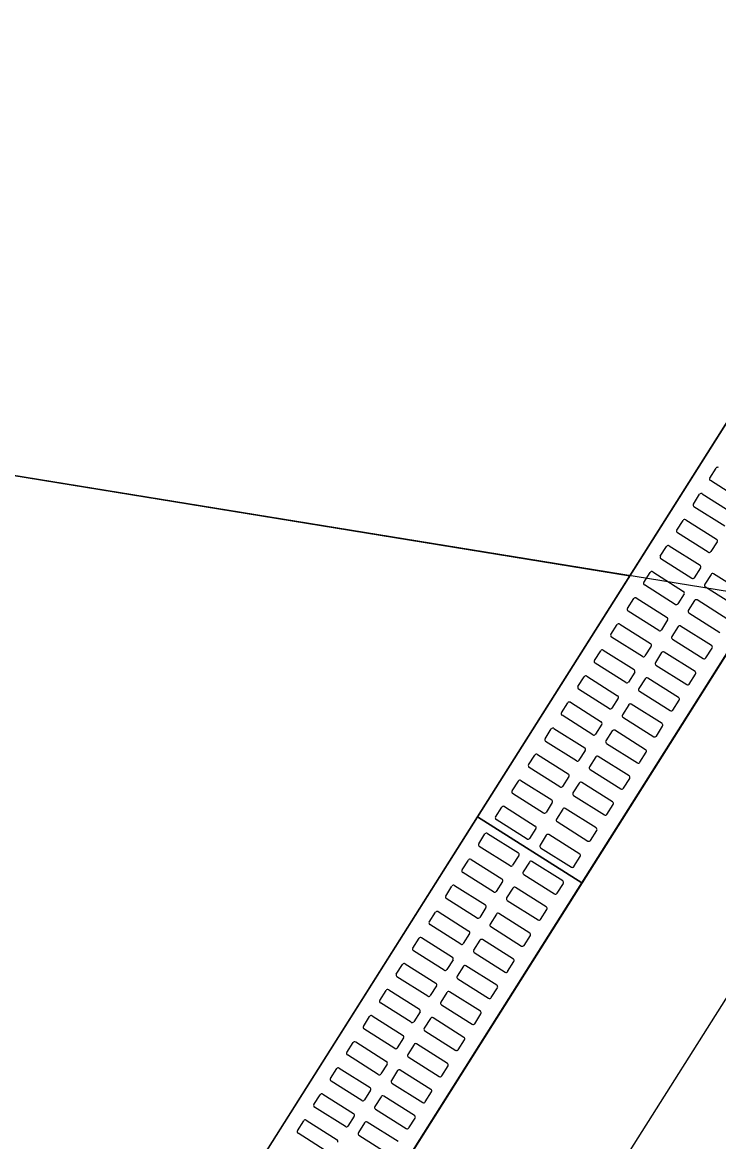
# Model space of a CAD drawing. Extents: x -746176 to -739709, y -1128407 to -1124482.
# Drawn here: x -743177.999 to -743176.873, y -1127098.259 to -1127096.446 of the extents above; entities that cross this region are included whole.
import ezdxf

# ---------------------------------------------------------------- set-up
doc = ezdxf.new("R2010")
doc.units = 0
for name, color, linetype in [('_Zabezpečovací zařízení_trasa', 7, 'Continuous'), ('ODVODNENI', 7, 'Continuous'), ('OSA_KOMUNIKACE', 7, 'Continuous'), ('SRAFA_UPRAVA', 7, 'Continuous')]:
    doc.layers.add(name, color=color, linetype=linetype)

msp = doc.modelspace()

# ---------------------------------------------------------------- linework, layer by layer
at = {"layer": '_Zabezpečovací zařízení_trasa'}
msp.add_lwpolyline([(-743018.819, -1126847.7365), (-743049.2803, -1126895.9513), (-743072.4868, -1126932.7514), (-743098.6471, -1126974.1456), (-743125.9402, -1127017.3839), (-743152.604, -1127059.6082), (-743175.0227, -1127095.1157), (-743199.1633, -1127133.3459), (-743215.971, -1127159.9412), (-743232.818, -1127186.5147), (-743247.4563, -1127209.8113), (-743254.52, -1127221.6389), (-743261.299, -1127233.6914), (-743264.1553, -1127239.1951), (-743264.862, -1127241.1083), (-743267.3367, -1127245.816), (-743268.2889, -1127247.1585), (-743271.7107, -1127253.7504), (-743281.1217, -1127274.1963), (-743291.9232, -1127301.4196), (-743296.7241, -1127315.2221), (-743301.1161, -1127329.1278), (-743306.7868, -1127349.5059)], dxfattribs=at)
at = {"layer": 'ODVODNENI'}
for p, q in [((-743177.2628, -1127097.7328), (-743176.729, -1127096.8872)), ((-743177.7966, -1127098.5784), (-743177.2628, -1127097.7328)), ((-743177.2628, -1127097.7328), (-743177.0937, -1127097.8396))]:
    msp.add_line(p, q, dxfattribs=at)
for points in [[(-743177.0937, -1127097.8396), (-743176.5599, -1127096.994), (-743176.729, -1127096.8872), (-743177.2628, -1127097.7328)], [(-743177.6275, -1127098.6852), (-743177.0937, -1127097.8396), (-743177.2628, -1127097.7328), (-743177.7966, -1127098.5784)]]:
    msp.add_lwpolyline(points, close=True, dxfattribs=at)
for points in [[(-743176.8869, -1127097.1842), (-743176.8768, -1127097.1681)], [(-743176.8361, -1127097.2198), (-743176.886, -1127097.1883)], [(-743176.9135, -1127097.2264), (-743176.9034, -1127097.2103)], [(-743176.8993, -1127097.2094), (-743176.8494, -1127097.2409)], [(-743176.8627, -1127097.262), (-743176.9126, -1127097.2305)], [(-743176.9402, -1127097.2686), (-743176.9301, -1127097.2526)], [(-743176.9259, -1127097.2516), (-743176.876, -1127097.2831)], [(-743176.8894, -1127097.3042), (-743176.9393, -1127097.2727)], [(-743176.8751, -1127097.2873), (-743176.8852, -1127097.3033)], [(-743176.9669, -1127097.3108), (-743176.9567, -1127097.2948)], [(-743176.9526, -1127097.2939), (-743176.9027, -1127097.3254)], [(-743176.916, -1127097.3465), (-743176.9659, -1127097.315)], [(-743176.9935, -1127097.353), (-743176.9834, -1127097.337)], [(-743176.9792, -1127097.3361), (-743176.9294, -1127097.3676)], [(-743176.9018, -1127097.3295), (-743176.9119, -1127097.3455)], [(-743176.8849, -1127097.3402), (-743176.895, -1127097.3562)], [(-743176.8308, -1127097.3707), (-743176.8807, -1127097.3392)], [(-743176.9427, -1127097.3887), (-743176.9926, -1127097.3572)], [(-743176.894, -1127097.3603), (-743176.8442, -1127097.3918)], [(-743177.0202, -1127097.3953), (-743177.01, -1127097.3792)], [(-743177.0059, -1127097.3783), (-743176.956, -1127097.4098)], [(-743176.9284, -1127097.3717), (-743176.9385, -1127097.3877)], [(-743176.8575, -1127097.4129), (-743176.9074, -1127097.3815)], [(-743176.9693, -1127097.4309), (-743177.0192, -1127097.3994)], [(-743176.9115, -1127097.3824), (-743176.9216, -1127097.3984)], [(-743176.9551, -1127097.4139), (-743176.9652, -1127097.43)], [(-743176.9207, -1127097.4026), (-743176.8708, -1127097.4341)], [(-743177.0468, -1127097.4375), (-743177.0367, -1127097.4215)], [(-743177.0326, -1127097.4205), (-743176.9827, -1127097.452)], [(-743176.9382, -1127097.4246), (-743176.9483, -1127097.4406)], [(-743176.8841, -1127097.4552), (-743176.934, -1127097.4237)], [(-743176.996, -1127097.4731), (-743177.0459, -1127097.4416)], [(-743176.9474, -1127097.4448), (-743176.8975, -1127097.4763)], [(-743177.0735, -1127097.4797), (-743177.0633, -1127097.4637)], [(-743177.0592, -1127097.4627), (-743177.0093, -1127097.4942)], [(-743176.9817, -1127097.4562), (-743176.9919, -1127097.4722)], [(-743176.9648, -1127097.4668), (-743176.9749, -1127097.4829)], [(-743176.9108, -1127097.4974), (-743176.9607, -1127097.4659)], [(-743176.8933, -1127097.4753), (-743176.8832, -1127097.4593)], [(-743177.0226, -1127097.5153), (-743177.0725, -1127097.4839)], [(-743176.974, -1127097.487), (-743176.9241, -1127097.5185)], [(-743177.1001, -1127097.5219), (-743177.09, -1127097.5059)], [(-743177.0859, -1127097.505), (-743177.036, -1127097.5365)], [(-743177.0084, -1127097.4984), (-743177.0185, -1127097.5144)], [(-743176.9374, -1127097.5396), (-743176.9873, -1127097.5081)], [(-743176.92, -1127097.5176), (-743176.9099, -1127097.5015)], [(-743177.0493, -1127097.5576), (-743177.0992, -1127097.5261)], [(-743176.9915, -1127097.5091), (-743177.0016, -1127097.5251)], [(-743177.035, -1127097.5406), (-743177.0452, -1127097.5566)], [(-743177.0007, -1127097.5292), (-743176.9508, -1127097.5607)], [(-743176.9466, -1127097.5598), (-743176.9365, -1127097.5437)], [(-743177.1268, -1127097.5642), (-743177.1167, -1127097.5481)], [(-743177.1125, -1127097.5472), (-743177.0626, -1127097.5787)], [(-743177.0181, -1127097.5513), (-743177.0282, -1127097.5673)], [(-743176.9641, -1127097.5818), (-743177.014, -1127097.5503)], [(-743177.076, -1127097.5998), (-743177.1258, -1127097.5683)], [(-743177.0273, -1127097.5714), (-743176.9774, -1127097.6029)], [(-743177.1534, -1127097.6064), (-743177.1433, -1127097.5903)], [(-743177.1392, -1127097.5894), (-743177.0893, -1127097.6209)], [(-743177.0617, -1127097.5828), (-743177.0718, -1127097.5989)], [(-743177.0448, -1127097.5935), (-743177.0549, -1127097.6095)], [(-743176.9907, -1127097.6241), (-743177.0406, -1127097.5926)], [(-743176.9733, -1127097.602), (-743176.9632, -1127097.586)], [(-743177.1026, -1127097.642), (-743177.1525, -1127097.6105)], [(-743177.054, -1127097.6137), (-743177.0041, -1127097.6452)], [(-743177.1801, -1127097.6486), (-743177.17, -1127097.6326)], [(-743177.1658, -1127097.6316), (-743177.1159, -1127097.6631)], [(-743177.0883, -1127097.625), (-743177.0985, -1127097.6411)], [(-743177.0174, -1127097.6663), (-743177.0673, -1127097.6348)], [(-743176.9999, -1127097.6442), (-743176.9898, -1127097.6282)], [(-743177.1293, -1127097.6842), (-743177.1792, -1127097.6527)], [(-743177.0714, -1127097.6357), (-743177.0816, -1127097.6518)], [(-743177.115, -1127097.6673), (-743177.1251, -1127097.6833)], [(-743177.0806, -1127097.6559), (-743177.0307, -1127097.6874)], [(-743177.0266, -1127097.6865), (-743177.0165, -1127097.6704)], [(-743177.2067, -1127097.6908), (-743177.1966, -1127097.6748)], [(-743177.1925, -1127097.6738), (-743177.1426, -1127097.7053)], [(-743177.0981, -1127097.6779), (-743177.1082, -1127097.694)], [(-743177.0441, -1127097.7085), (-743177.0939, -1127097.677)], [(-743177.1559, -1127097.7265), (-743177.2058, -1127097.695)], [(-743177.1073, -1127097.6981), (-743177.0574, -1127097.7296)], [(-743177.2334, -1127097.733), (-743177.2233, -1127097.717)], [(-743177.2191, -1127097.7161), (-743177.1692, -1127097.7476)], [(-743177.1417, -1127097.7095), (-743177.1518, -1127097.7255)], [(-743177.1247, -1127097.7202), (-743177.1349, -1127097.7362)], [(-743177.0707, -1127097.7507), (-743177.1206, -1127097.7192)], [(-743177.0532, -1127097.7287), (-743177.0431, -1127097.7126)], [(-743177.1826, -1127097.7687), (-743177.2325, -1127097.7372)], [(-743177.1339, -1127097.7403), (-743177.084, -1127097.7718)], [(-743177.2608, -1127097.7764), (-743177.2507, -1127097.7604)], [(-743177.2465, -1127097.7595), (-743177.1966, -1127097.791)], [(-743177.1683, -1127097.7517), (-743177.1784, -1127097.7677)], [(-743177.1514, -1127097.7624), (-743177.1615, -1127097.7784)], [(-743177.0974, -1127097.7929), (-743177.1473, -1127097.7614)], [(-743177.0799, -1127097.7709), (-743177.0698, -1127097.7549)], [(-743177.21, -1127097.8121), (-743177.2599, -1127097.7806)], [(-743177.1957, -1127097.7951), (-743177.2058, -1127097.8111)], [(-743177.1606, -1127097.7826), (-743177.1107, -1127097.8141)], [(-743177.1066, -1127097.8131), (-743177.0964, -1127097.7971)], [(-743177.2874, -1127097.8187), (-743177.2773, -1127097.8026)], [(-743177.2732, -1127097.8017), (-743177.2233, -1127097.8332)], [(-743177.1788, -1127097.8058), (-743177.1889, -1127097.8218)], [(-743177.1248, -1127097.8363), (-743177.1746, -1127097.8048)], [(-743177.2366, -1127097.8543), (-743177.2865, -1127097.8228)], [(-743177.188, -1127097.8259), (-743177.1381, -1127097.8574)], [(-743177.3141, -1127097.8609), (-743177.304, -1127097.8448)], [(-743177.2998, -1127097.8439), (-743177.2499, -1127097.8754)], [(-743177.2224, -1127097.8373), (-743177.2325, -1127097.8534)], [(-743177.2054, -1127097.848), (-743177.2156, -1127097.864)], [(-743177.1514, -1127097.8786), (-743177.2013, -1127097.8471)], [(-743177.1339, -1127097.8565), (-743177.1238, -1127097.8405)], [(-743177.2633, -1127097.8965), (-743177.3132, -1127097.865)], [(-743177.2146, -1127097.8682), (-743177.1647, -1127097.8997)], [(-743177.3407, -1127097.9031), (-743177.3306, -1127097.8871)], [(-743177.3265, -1127097.8861), (-743177.2766, -1127097.9176)], [(-743177.249, -1127097.8795), (-743177.2591, -1127097.8956)], [(-743177.1781, -1127097.9208), (-743177.228, -1127097.8893)], [(-743177.1606, -1127097.8987), (-743177.1505, -1127097.8827)], [(-743177.2899, -1127097.9387), (-743177.3398, -1127097.9072)], [(-743177.2321, -1127097.8902), (-743177.2422, -1127097.9063)], [(-743177.2757, -1127097.9218), (-743177.2858, -1127097.9378)], [(-743177.2413, -1127097.9104), (-743177.1914, -1127097.9419)], [(-743177.1873, -1127097.941), (-743177.1771, -1127097.9249)], [(-743177.3674, -1127097.9453), (-743177.3573, -1127097.9293)], [(-743177.3531, -1127097.9283), (-743177.3032, -1127097.9598)], [(-743177.2587, -1127097.9324), (-743177.2689, -1127097.9485)], [(-743177.2047, -1127097.963), (-743177.2546, -1127097.9315)], [(-743177.3166, -1127097.981), (-743177.3665, -1127097.9495)], [(-743177.2679, -1127097.9526), (-743177.218, -1127097.9841)], [(-743177.3941, -1127097.9875), (-743177.3839, -1127097.9715)], [(-743177.3798, -1127097.9706), (-743177.3299, -1127098.0021)], [(-743177.3023, -1127097.964), (-743177.3124, -1127097.98)], [(-743177.2854, -1127097.9747), (-743177.2955, -1127097.9907)], [(-743177.2314, -1127098.0052), (-743177.2813, -1127097.9737)], [(-743177.2139, -1127097.9832), (-743177.2038, -1127097.9671)], [(-743177.3432, -1127098.0232), (-743177.3931, -1127097.9917)], [(-743177.2946, -1127097.9948), (-743177.2447, -1127098.0263)], [(-743177.4207, -1127098.0298), (-743177.4106, -1127098.0137)], [(-743177.4064, -1127098.0128), (-743177.3566, -1127098.0443)], [(-743177.329, -1127098.0062), (-743177.3391, -1127098.0222)], [(-743177.258, -1127098.0474), (-743177.3079, -1127098.0159)], [(-743177.2406, -1127098.0254), (-743177.2304, -1127098.0094)], [(-743177.3699, -1127098.0654), (-743177.4198, -1127098.0339)], [(-743177.3121, -1127098.0169), (-743177.3222, -1127098.0329)], [(-743177.3556, -1127098.0484), (-743177.3657, -1127098.0645)], [(-743177.3212, -1127098.0371), (-743177.2714, -1127098.0685)], [(-743177.2672, -1127098.0676), (-743177.2571, -1127098.0516)], [(-743177.4474, -1127098.072), (-743177.4372, -1127098.0559)], [(-743177.4331, -1127098.055), (-743177.3832, -1127098.0865)], [(-743177.3387, -1127098.0591), (-743177.3488, -1127098.0751)], [(-743177.2847, -1127098.0897), (-743177.3346, -1127098.0582)], [(-743177.3965, -1127098.1076), (-743177.4464, -1127098.0761)], [(-743177.3479, -1127098.0793), (-743177.298, -1127098.1108)], [(-743177.474, -1127098.1142), (-743177.4639, -1127098.0982)], [(-743177.4598, -1127098.0972), (-743177.4099, -1127098.1287)], [(-743177.3823, -1127098.0906), (-743177.3924, -1127098.1067)], [(-743177.3654, -1127098.1013), (-743177.3755, -1127098.1174)], [(-743177.3113, -1127098.1319), (-743177.3612, -1127098.1004)], [(-743177.2939, -1127098.1098), (-743177.2837, -1127098.0938)], [(-743177.4232, -1127098.1498), (-743177.4731, -1127098.1183)], [(-743177.3746, -1127098.1215), (-743177.3247, -1127098.153)], [(-743177.5007, -1127098.1564), (-743177.4905, -1127098.1404)], [(-743177.4864, -1127098.1395), (-743177.4365, -1127098.171)], [(-743177.4089, -1127098.1329), (-743177.4191, -1127098.1489)], [(-743177.338, -1127098.1741), (-743177.3879, -1127098.1426)], [(-743177.3205, -1127098.1521), (-743177.3104, -1127098.136)], [(-743177.4498, -1127098.1921), (-743177.4997, -1127098.1606)], [(-743177.392, -1127098.1435), (-743177.4021, -1127098.1596)], [(-743177.4356, -1127098.1751), (-743177.4457, -1127098.1911)], [(-743177.4012, -1127098.1637), (-743177.3513, -1127098.1952)], [(-743177.3472, -1127098.1943), (-743177.3371, -1127098.1782)], [(-743177.5273, -1127098.1986), (-743177.5172, -1127098.1826)], [(-743177.5131, -1127098.1817), (-743177.4632, -1127098.2132)], [(-743177.4187, -1127098.1858), (-743177.4288, -1127098.2018)], [(-743177.3646, -1127098.2163), (-743177.4145, -1127098.1848)], [(-743177.4765, -1127098.2343), (-743177.5264, -1127098.2028)], [(-743177.4279, -1127098.2059), (-743177.378, -1127098.2374)], [(-743177.554, -1127098.2409), (-743177.5439, -1127098.2248)], [(-743177.5397, -1127098.2239), (-743177.4898, -1127098.2554)], [(-743177.4622, -1127098.2173), (-743177.4724, -1127098.2333)], [(-743177.4453, -1127098.228), (-743177.4554, -1127098.244)], [(-743177.3913, -1127098.2585), (-743177.4412, -1127098.2271)], [(-743177.3738, -1127098.2365), (-743177.3637, -1127098.2205)], [(-743177.5032, -1127098.2765), (-743177.553, -1127098.245)], [(-743177.4545, -1127098.2482), (-743177.4046, -1127098.2797)]]:
    msp.add_lwpolyline(points, dxfattribs=at)
for centre, start, end in [((-743176.8742, -1127097.1697), 57.7363, 147.7363), ((-743176.8844, -1127097.1858), 147.7363, 237.7363), ((-743176.9009, -1127097.2119), 57.7363, 147.7363), ((-743176.911, -1127097.228), 147.7363, 237.7363), ((-743176.9275, -1127097.2542), 57.7363, 147.7363), ((-743176.9377, -1127097.2702), 147.7363, 237.7363), ((-743176.8776, -1127097.2857), 327.7363, 57.7363), ((-743176.9542, -1127097.2964), 57.7363, 147.7363), ((-743176.8878, -1127097.3017), 237.7363, 327.7363), ((-743176.9643, -1127097.3124), 147.7363, 237.7363), ((-743176.9043, -1127097.3279), 327.7363, 57.7363), ((-743176.9808, -1127097.3386), 57.7363, 147.7363), ((-743176.9144, -1127097.3439), 237.7363, 327.7363), ((-743176.8823, -1127097.3418), 57.7363, 147.7363), ((-743176.991, -1127097.3547), 147.7363, 237.7363), ((-743176.8924, -1127097.3578), 147.7363, 237.7363), ((-743177.0075, -1127097.3808), 57.7363, 147.7363), ((-743176.931, -1127097.3701), 327.7363, 57.7363), ((-743176.909, -1127097.384), 57.7363, 147.7363), ((-743177.0176, -1127097.3969), 147.7363, 237.7363), ((-743176.9411, -1127097.3861), 237.7363, 327.7363), ((-743176.9191, -1127097.4), 147.7363, 237.7363), ((-743176.9576, -1127097.4123), 327.7363, 57.7363), ((-743177.0342, -1127097.4231), 57.7363, 147.7363), ((-743176.9677, -1127097.4284), 237.7363, 327.7363), ((-743176.9356, -1127097.4262), 57.7363, 147.7363), ((-743177.0443, -1127097.4391), 147.7363, 237.7363), ((-743176.9843, -1127097.4546), 327.7363, 57.7363), ((-743176.9457, -1127097.4422), 147.7363, 237.7363), ((-743177.0608, -1127097.4653), 57.7363, 147.7363), ((-743176.9944, -1127097.4706), 237.7363, 327.7363), ((-743176.9623, -1127097.4684), 57.7363, 147.7363), ((-743176.8857, -1127097.4577), 327.7363, 57.7363), ((-743177.0709, -1127097.4813), 147.7363, 237.7363), ((-743176.9724, -1127097.4845), 147.7363, 237.7363), ((-743176.8959, -1127097.4737), 237.7363, 327.7363), ((-743177.0875, -1127097.5075), 57.7363, 147.7363), ((-743177.0109, -1127097.4968), 327.7363, 57.7363), ((-743176.9889, -1127097.5107), 57.7363, 147.7363), ((-743176.9124, -1127097.4999), 327.7363, 57.7363), ((-743177.0976, -1127097.5235), 147.7363, 237.7363), ((-743177.021, -1127097.5128), 237.7363, 327.7363), ((-743176.9991, -1127097.5267), 147.7363, 237.7363), ((-743176.9225, -1127097.516), 237.7363, 327.7363), ((-743177.0376, -1127097.539), 327.7363, 57.7363), ((-743176.939, -1127097.5421), 327.7363, 57.7363), ((-743177.1141, -1127097.5497), 57.7363, 147.7363), ((-743177.0477, -1127097.555), 237.7363, 327.7363), ((-743177.0156, -1127097.5529), 57.7363, 147.7363), ((-743176.9492, -1127097.5582), 237.7363, 327.7363), ((-743177.1242, -1127097.5658), 147.7363, 237.7363), ((-743177.0642, -1127097.5812), 327.7363, 57.7363), ((-743177.0257, -1127097.5689), 147.7363, 237.7363), ((-743177.1408, -1127097.5919), 57.7363, 147.7363), ((-743177.0744, -1127097.5973), 237.7363, 327.7363), ((-743177.0422, -1127097.5951), 57.7363, 147.7363), ((-743176.9657, -1127097.5844), 327.7363, 57.7363), ((-743177.1509, -1127097.608), 147.7363, 237.7363), ((-743177.0524, -1127097.6111), 147.7363, 237.7363), ((-743176.9758, -1127097.6004), 237.7363, 327.7363), ((-743177.1674, -1127097.6342), 57.7363, 147.7363), ((-743177.0909, -1127097.6234), 327.7363, 57.7363), ((-743177.0689, -1127097.6373), 57.7363, 147.7363), ((-743176.9924, -1127097.6266), 327.7363, 57.7363), ((-743177.1775, -1127097.6502), 147.7363, 237.7363), ((-743177.101, -1127097.6395), 237.7363, 327.7363), ((-743177.079, -1127097.6534), 147.7363, 237.7363), ((-743177.0025, -1127097.6426), 237.7363, 327.7363), ((-743177.1175, -1127097.6657), 327.7363, 57.7363), ((-743177.019, -1127097.6688), 327.7363, 57.7363), ((-743177.1941, -1127097.6764), 57.7363, 147.7363), ((-743177.1277, -1127097.6817), 237.7363, 327.7363), ((-743177.0955, -1127097.6795), 57.7363, 147.7363), ((-743177.0291, -1127097.6848), 237.7363, 327.7363), ((-743177.2042, -1127097.6924), 147.7363, 237.7363), ((-743177.1442, -1127097.7079), 327.7363, 57.7363), ((-743177.1057, -1127097.6956), 147.7363, 237.7363), ((-743177.2207, -1127097.7186), 57.7363, 147.7363), ((-743177.1543, -1127097.7239), 237.7363, 327.7363), ((-743177.1222, -1127097.7218), 57.7363, 147.7363), ((-743177.0457, -1127097.711), 327.7363, 57.7363), ((-743177.2309, -1127097.7346), 147.7363, 237.7363), ((-743177.1323, -1127097.7378), 147.7363, 237.7363), ((-743177.0558, -1127097.7271), 237.7363, 327.7363), ((-743177.2481, -1127097.762), 57.7363, 147.7363), ((-743177.1708, -1127097.7501), 327.7363, 57.7363), ((-743177.1489, -1127097.764), 57.7363, 147.7363), ((-743177.0723, -1127097.7533), 327.7363, 57.7363), ((-743177.2582, -1127097.778), 147.7363, 237.7363), ((-743177.181, -1127097.7661), 237.7363, 327.7363), ((-743177.159, -1127097.78), 147.7363, 237.7363), ((-743177.0824, -1127097.7693), 237.7363, 327.7363), ((-743177.1982, -1127097.7935), 327.7363, 57.7363), ((-743177.099, -1127097.7955), 327.7363, 57.7363), ((-743177.2748, -1127097.8042), 57.7363, 147.7363), ((-743177.2084, -1127097.8095), 237.7363, 327.7363), ((-743177.1762, -1127097.8074), 57.7363, 147.7363), ((-743177.1091, -1127097.8115), 237.7363, 327.7363), ((-743177.2849, -1127097.8203), 147.7363, 237.7363), ((-743177.2249, -1127097.8357), 327.7363, 57.7363), ((-743177.1864, -1127097.8234), 147.7363, 237.7363), ((-743177.3014, -1127097.8464), 57.7363, 147.7363), ((-743177.2029, -1127097.8496), 57.7363, 147.7363), ((-743177.1264, -1127097.8389), 327.7363, 57.7363), ((-743177.3116, -1127097.8625), 147.7363, 237.7363), ((-743177.235, -1127097.8518), 237.7363, 327.7363), ((-743177.213, -1127097.8656), 147.7363, 237.7363), ((-743177.1365, -1127097.8549), 237.7363, 327.7363), ((-743177.3281, -1127097.8887), 57.7363, 147.7363), ((-743177.2515, -1127097.8779), 327.7363, 57.7363), ((-743177.2296, -1127097.8918), 57.7363, 147.7363), ((-743177.153, -1127097.8811), 327.7363, 57.7363), ((-743177.3382, -1127097.9047), 147.7363, 237.7363), ((-743177.2617, -1127097.894), 237.7363, 327.7363), ((-743177.2397, -1127097.9079), 147.7363, 237.7363), ((-743177.1631, -1127097.8971), 237.7363, 327.7363), ((-743177.2782, -1127097.9202), 327.7363, 57.7363), ((-743177.1797, -1127097.9233), 327.7363, 57.7363), ((-743177.3547, -1127097.9309), 57.7363, 147.7363), ((-743177.2883, -1127097.9362), 237.7363, 327.7363), ((-743177.2562, -1127097.934), 57.7363, 147.7363), ((-743177.1898, -1127097.9393), 237.7363, 327.7363), ((-743177.3649, -1127097.9469), 147.7363, 237.7363), ((-743177.3049, -1127097.9624), 327.7363, 57.7363), ((-743177.2663, -1127097.9501), 147.7363, 237.7363), ((-743177.3814, -1127097.9731), 57.7363, 147.7363), ((-743177.2829, -1127097.9763), 57.7363, 147.7363), ((-743177.2063, -1127097.9655), 327.7363, 57.7363), ((-743177.3915, -1127097.9891), 147.7363, 237.7363), ((-743177.315, -1127097.9784), 237.7363, 327.7363), ((-743177.293, -1127097.9923), 147.7363, 237.7363), ((-743177.2164, -1127097.9816), 237.7363, 327.7363), ((-743177.408, -1127098.0153), 57.7363, 147.7363), ((-743177.3315, -1127098.0046), 327.7363, 57.7363), ((-743177.3095, -1127098.0185), 57.7363, 147.7363), ((-743177.233, -1127098.0078), 327.7363, 57.7363), ((-743177.4182, -1127098.0314), 147.7363, 237.7363), ((-743177.3416, -1127098.0206), 237.7363, 327.7363), ((-743177.3196, -1127098.0345), 147.7363, 237.7363), ((-743177.2431, -1127098.0238), 237.7363, 327.7363), ((-743177.3582, -1127098.0468), 327.7363, 57.7363), ((-743177.2596, -1127098.05), 327.7363, 57.7363), ((-743177.4347, -1127098.0575), 57.7363, 147.7363), ((-743177.3683, -1127098.0629), 237.7363, 327.7363), ((-743177.3362, -1127098.0607), 57.7363, 147.7363), ((-743177.2698, -1127098.066), 237.7363, 327.7363), ((-743177.4448, -1127098.0736), 147.7363, 237.7363), ((-743177.3848, -1127098.089), 327.7363, 57.7363), ((-743177.3463, -1127098.0767), 147.7363, 237.7363), ((-743177.4614, -1127098.0998), 57.7363, 147.7363), ((-743177.3949, -1127098.1051), 237.7363, 327.7363), ((-743177.3628, -1127098.1029), 57.7363, 147.7363), ((-743177.2863, -1127098.0922), 327.7363, 57.7363), ((-743177.4715, -1127098.1158), 147.7363, 237.7363), ((-743177.373, -1127098.119), 147.7363, 237.7363), ((-743177.2964, -1127098.1082), 237.7363, 327.7363), ((-743177.488, -1127098.142), 57.7363, 147.7363), ((-743177.4115, -1127098.1313), 327.7363, 57.7363), ((-743177.3895, -1127098.1451), 57.7363, 147.7363), ((-743177.3129, -1127098.1344), 327.7363, 57.7363), ((-743177.4981, -1127098.158), 147.7363, 237.7363), ((-743177.4216, -1127098.1473), 237.7363, 327.7363), ((-743177.3996, -1127098.1612), 147.7363, 237.7363), ((-743177.3231, -1127098.1505), 237.7363, 327.7363), ((-743177.4381, -1127098.1735), 327.7363, 57.7363), ((-743177.3396, -1127098.1766), 327.7363, 57.7363), ((-743177.5147, -1127098.1842), 57.7363, 147.7363), ((-743177.4482, -1127098.1895), 237.7363, 327.7363), ((-743177.4161, -1127098.1874), 57.7363, 147.7363), ((-743177.3497, -1127098.1927), 237.7363, 327.7363), ((-743177.5248, -1127098.2003), 147.7363, 237.7363), ((-743177.4648, -1127098.2157), 327.7363, 57.7363), ((-743177.4263, -1127098.2034), 147.7363, 237.7363), ((-743177.5413, -1127098.2264), 57.7363, 147.7363), ((-743177.4749, -1127098.2317), 237.7363, 327.7363), ((-743177.4428, -1127098.2296), 57.7363, 147.7363), ((-743177.3662, -1127098.2189), 327.7363, 57.7363), ((-743177.5514, -1127098.2425), 147.7363, 237.7363), ((-743177.4529, -1127098.2456), 147.7363, 237.7363), ((-743177.3764, -1127098.2349), 237.7363, 327.7363), ((-743177.4914, -1127098.2579), 327.7363, 57.7363)]:
    msp.add_arc(centre, 0.003, start, end, dxfattribs=at)
at = {"layer": 'OSA_KOMUNIKACE'}
msp.add_line((-743164.2843, -1127099.4154), (-743182.4996, -1127096.4495), dxfattribs=at)
at = {"layer": 'SRAFA_UPRAVA'}
for p, q in [((-743177.0163, -1127097.3423), (-743175.8563, -1127095.5049)), ((-743182.4981, -1127096.4502), (-743177.0163, -1127097.3423)), ((-743177.0163, -1127097.3423), (-743182.4981, -1127096.4502)), ((-743178.1763, -1127099.1798), (-743177.0163, -1127097.3423)), ((-743176.8018, -1127097.3773), (-743177.9618, -1127099.2147))]:
    msp.add_line(p, q, dxfattribs=at)

doc.saveas('drawing.dxf')
